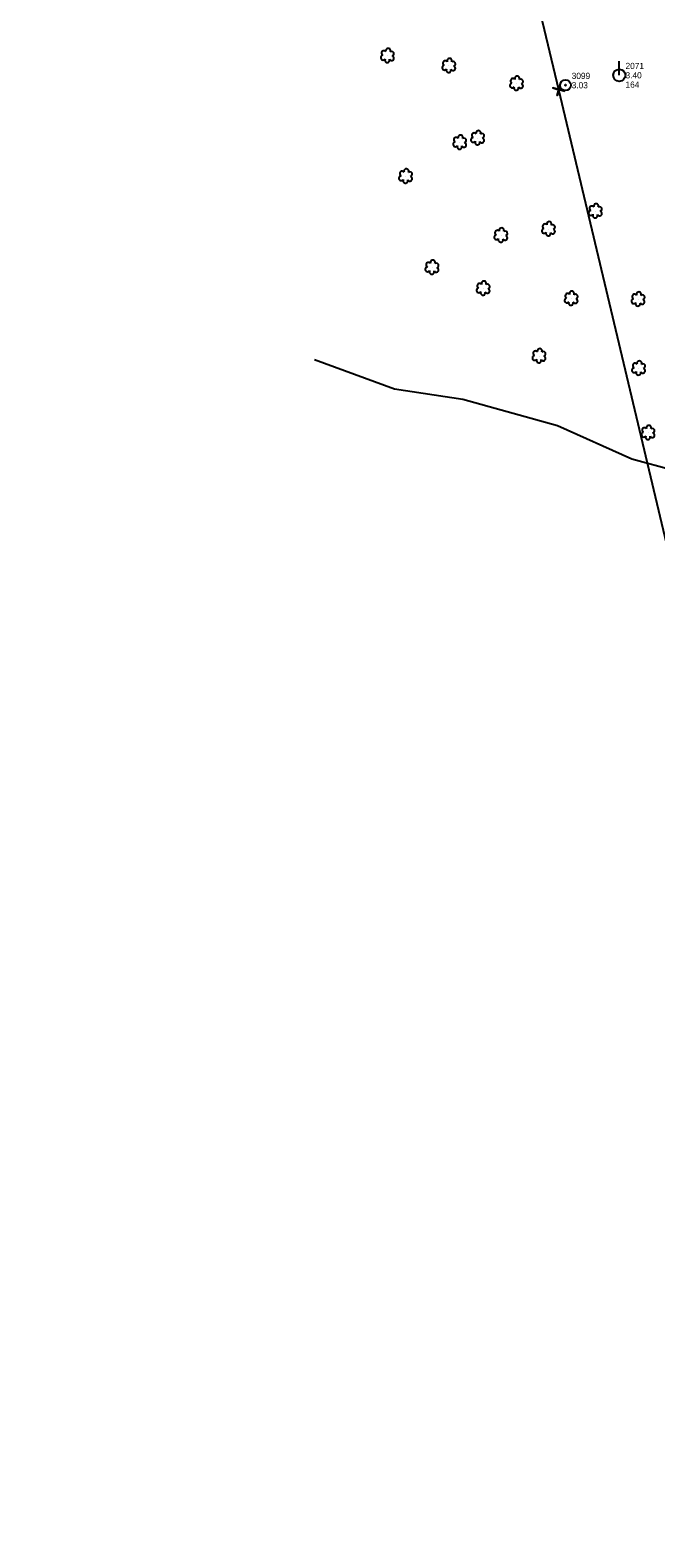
# Model space of a CAD drawing. Extents: x 3040896 to 3051146, y 687568 to 732976.
# Drawn here: x 3046539 to 3046791, y 708255 to 708861 of the extents above; entities that cross this region are included whole.
import ezdxf

# ---------------------------------------------------------------- set-up
doc = ezdxf.new("R2010")
doc.units = 0
for name, color, linetype in [('Exist Horizontal Alignment', 7, 'Continuous'), ('Exist Other Culture Anchor (Guy Wire) CELL', 7, 'Continuous'), ('Exist Other Culture Anchor (Guy Wire) Cogo Elevation', 7, 'Continuous'), ('Exist Other Culture Anchor (Guy Wire) Cogo Number', 7, 'Continuous'), ('Exist Property Corner CELL', 7, 'Continuous'), ('Exist Right of Way Easement Line', 7, 'Continuous'), ('Exist Right of Way Line', 7, 'Continuous'), ('Exist Utilities Power Pole CELL', 7, 'Continuous'), ('Exist Utilities Power Pole Cogo Comment', 7, 'Continuous'), ('Exist Utilities Power Pole Cogo Elevation', 7, 'Continuous'), ('Exist Utilities Power Pole Cogo Number', 7, 'Continuous'), ('Exist Vegetation Hedge Row', 7, 'Continuous'), ('Exist Vegetation Shrub CELL', 7, 'Continuous')]:
    doc.layers.add(name, color=color, linetype=linetype)

# ---------------------------------------------------------------- blocks, each defined once
blk = doc.blocks.new('EXIST UTILITIES POWER POLE')
at = {"layer": 'Exist Utilities Power Pole CELL'}
for q in [(0, 0.1125), (0, 0)]:
    blk.add_line((0, 0), q, dxfattribs=at)
blk.add_circle((0, 0), 0.049, dxfattribs=at)
blk = doc.blocks.new('EXIST OTHER CULTURE ANCHOR (GUY WIRE)')
at = {"layer": 'Exist Other Culture Anchor (Guy Wire) CELL'}
for radius in [0.0436, 0.0048]:
    blk.add_circle((0, 0), radius, dxfattribs=at)

msp = doc.modelspace()

# ---------------------------------------------------------------- linework, layer by layer
at = {"layer": 'Exist Horizontal Alignment'}
msp.add_arc((3052549.15, 710573.32), 5935.58, 193.024643, 198.245368, dxfattribs=at)
at = {"layer": 'Exist Property Corner CELL'}
msp.add_line((3046752.04, 708836.86), (3046752.04, 708836.86), dxfattribs=at)
msp.add_lwpolyline([(3046754.43, 708836.14), (3046749.64, 708837.58), (3046752.04, 708836.86), (3046751.32, 708834.46), (3046752.76, 708839.25)], dxfattribs=at)
at = {"layer": 'Exist Right of Way Easement Line'}
msp.add_lwpolyline([(3047262.41, 706692.92), (3047189.83, 707000.03), (3047116.48, 707306.32), (3047043.15, 707611.22), (3046968.48, 707916.99), (3046895.68, 708223.59), (3046824.66, 708531.06), (3046752.04, 708836.86), (3046676.62, 709152.56), (3046605.45, 709460.43), (3046535.6, 709762.97), (3046465.4, 710065.14), (3046395.22, 710366.28), (3046324.82, 710668.82), (3046254.87, 710969.48), (3046185.08, 711272.85), (3046114.21, 711573.61), (3046042.96, 711876.5), (3045974.01, 712177.18), (3045904.41, 712479.85)], dxfattribs=at)
at = {"layer": 'Exist Right of Way Line'}
msp.add_arc((3052549.15, 710573.32), 5985.58, 193.024643, 198.245368, dxfattribs=at)
at = {"layer": 'Exist Vegetation Hedge Row'}
msp.add_lwpolyline([(3046653.85, 708728.39), (3046685.94, 708716.65), (3046713.4, 708712.49), (3046751.57, 708701.94), (3046781.46, 708688.57), (3046798.15, 708683.9), (3046811.8, 708681.24)], dxfattribs=at)
at = {"layer": 'Exist Vegetation Shrub CELL'}
for p, q in [((3046683.17, 708850.45), (3046683.17, 708850.45)), ((3046707.87, 708846.41), (3046707.87, 708846.41)), ((3046735.08, 708839.28), (3046735.08, 708839.28)), ((3046712.25, 708815.6), (3046712.25, 708815.6)), ((3046719.46, 708817.4), (3046719.46, 708817.4)), ((3046690.51, 708802), (3046690.51, 708802)), ((3046766.77, 708788.01), (3046766.77, 708788.01)), ((3046728.8, 708778.26), (3046728.8, 708778.26)), ((3046747.94, 708780.81), (3046747.94, 708780.81)), ((3046701.1, 708765.35), (3046701.1, 708765.35)), ((3046721.68, 708756.93), (3046721.68, 708756.93)), ((3046757.06, 708752.86), (3046757.06, 708752.86)), ((3046783.98, 708752.56), (3046783.98, 708752.56)), ((3046744.14, 708729.78), (3046744.14, 708729.78)), ((3046784.19, 708724.83), (3046784.19, 708724.83)), ((3046787.98, 708698.91), (3046787.98, 708698.91))]:
    msp.add_line(p, q, dxfattribs=at)
for centre, radius, start, end in [((3046681.37, 708849.74), 0.955, 95.10992, 327.95341), ((3046681.69, 708851.57), 0.968, 35.89076, 245.42165), ((3046683.04, 708848.76), 0.984, 151.27966, 21.38702), ((3046683.4, 708852.49), 0.99, 334.83907, 200.47174), ((3046684.81, 708849.52), 0.937, 204.99133, 73.46012), ((3046684.84, 708851.31), 0.929, 284.45672, 126.08612), ((3046708.09, 708848.45), 0.99, 334.83907, 200.47174), ((3046706.07, 708845.71), 0.955, 95.10992, 327.95341), ((3046706.38, 708847.54), 0.968, 35.89076, 245.42165), ((3046707.74, 708844.73), 0.984, 151.27966, 21.38702), ((3046709.5, 708845.48), 0.937, 204.99133, 73.46012), ((3046709.54, 708847.28), 0.929, 284.45672, 126.08612), ((3046733.28, 708838.57), 0.955, 95.10992, 327.95341), ((3046733.6, 708840.4), 0.968, 35.89076, 245.42165), ((3046734.95, 708837.59), 0.984, 151.27966, 21.38702), ((3046735.31, 708841.32), 0.99, 334.83907, 200.47174), ((3046736.72, 708838.35), 0.937, 204.99133, 73.46012), ((3046736.75, 708840.15), 0.929, 284.45672, 126.08612), ((3046717.98, 708818.52), 0.968, 35.89076, 245.42165), ((3046719.69, 708819.44), 0.99, 334.83907, 200.47174), ((3046721.13, 708818.26), 0.929, 284.45672, 126.08612), ((3046710.45, 708814.9), 0.955, 95.10992, 327.95341), ((3046710.77, 708816.73), 0.968, 35.89076, 245.42165), ((3046712.12, 708813.92), 0.984, 151.27966, 21.38702), ((3046712.48, 708817.64), 0.99, 334.83907, 200.47174), ((3046713.89, 708814.67), 0.937, 204.99133, 73.46012), ((3046713.92, 708816.47), 0.929, 284.45672, 126.08612), ((3046717.66, 708816.69), 0.955, 95.10992, 327.95341), ((3046719.33, 708815.71), 0.984, 151.27966, 21.38702), ((3046721.1, 708816.47), 0.937, 204.99133, 73.46012), ((3046688.71, 708801.29), 0.955, 95.10992, 327.95341), ((3046689.03, 708803.12), 0.968, 35.89076, 245.42165), ((3046690.38, 708800.31), 0.984, 151.27966, 21.38702), ((3046690.74, 708804.04), 0.99, 334.83907, 200.47174), ((3046692.15, 708801.07), 0.937, 204.99133, 73.46012), ((3046692.18, 708802.87), 0.929, 284.45672, 126.08612), ((3046765.28, 708789.14), 0.968, 35.89076, 245.42165), ((3046767, 708790.05), 0.99, 334.83907, 200.47174), ((3046768.44, 708788.88), 0.929, 284.45672, 126.08612), ((3046746.46, 708781.94), 0.968, 35.89076, 245.42165), ((3046748.17, 708782.85), 0.99, 334.83907, 200.47174), ((3046749.62, 708781.68), 0.929, 284.45672, 126.08612), ((3046764.97, 708787.3), 0.955, 95.10992, 327.95341), ((3046766.64, 708786.32), 0.984, 151.27966, 21.38702), ((3046768.4, 708787.08), 0.937, 204.99133, 73.46012), ((3046727, 708777.56), 0.955, 95.10992, 327.95341), ((3046727.32, 708779.39), 0.968, 35.89076, 245.42165), ((3046728.67, 708776.58), 0.984, 151.27966, 21.38702), ((3046729.03, 708780.3), 0.99, 334.83907, 200.47174), ((3046730.44, 708777.33), 0.937, 204.99133, 73.46012), ((3046730.47, 708779.13), 0.929, 284.45672, 126.08612), ((3046746.14, 708780.11), 0.955, 95.10992, 327.95341), ((3046747.82, 708779.13), 0.984, 151.27966, 21.38702), ((3046749.58, 708779.89), 0.937, 204.99133, 73.46012), ((3046699.3, 708764.65), 0.955, 95.10992, 327.95341), ((3046699.62, 708766.48), 0.968, 35.89076, 245.42165), ((3046701.33, 708767.39), 0.99, 334.83907, 200.47174), ((3046702.74, 708764.42), 0.937, 204.99133, 73.46012), ((3046702.78, 708766.22), 0.929, 284.45672, 126.08612), ((3046700.97, 708763.67), 0.984, 151.27966, 21.38702), ((3046720.2, 708758.05), 0.968, 35.89076, 245.42165), ((3046721.91, 708758.97), 0.99, 334.83907, 200.47174), ((3046723.35, 708757.79), 0.929, 284.45672, 126.08612), ((3046719.88, 708756.22), 0.955, 95.10992, 327.95341), ((3046721.55, 708755.24), 0.984, 151.27966, 21.38702), ((3046723.32, 708756), 0.937, 204.99133, 73.46012), ((3046755.26, 708752.16), 0.955, 95.10992, 327.95341), ((3046755.58, 708753.99), 0.968, 35.89076, 245.42165), ((3046757.29, 708754.9), 0.99, 334.83907, 200.47174), ((3046758.7, 708751.93), 0.937, 204.99133, 73.46012), ((3046758.73, 708753.73), 0.929, 284.45672, 126.08612), ((3046782.18, 708751.85), 0.955, 95.10992, 327.95341), ((3046782.49, 708753.69), 0.968, 35.89076, 245.42165), ((3046784.2, 708754.6), 0.99, 334.83907, 200.47174), ((3046785.61, 708751.63), 0.937, 204.99133, 73.46012), ((3046785.65, 708753.43), 0.929, 284.45672, 126.08612), ((3046756.93, 708751.18), 0.984, 151.27966, 21.38702), ((3046783.85, 708750.88), 0.984, 151.27966, 21.38702), ((3046742.34, 708729.07), 0.955, 95.10992, 327.95341), ((3046742.65, 708730.9), 0.968, 35.89076, 245.42165), ((3046744.01, 708728.09), 0.984, 151.27966, 21.38702), ((3046744.37, 708731.82), 0.99, 334.83907, 200.47174), ((3046745.77, 708728.85), 0.937, 204.99133, 73.46012), ((3046745.81, 708730.65), 0.929, 284.45672, 126.08612), ((3046782.39, 708724.13), 0.955, 95.10992, 327.95341), ((3046782.71, 708725.96), 0.968, 35.89076, 245.42165), ((3046784.06, 708723.15), 0.984, 151.27966, 21.38702), ((3046784.42, 708726.87), 0.99, 334.83907, 200.47174), ((3046785.83, 708723.9), 0.937, 204.99133, 73.46012), ((3046785.86, 708725.7), 0.929, 284.45672, 126.08612), ((3046786.17, 708698.2), 0.955, 95.10992, 327.95341), ((3046786.49, 708700.04), 0.968, 35.89076, 245.42165), ((3046788.2, 708700.95), 0.99, 334.83907, 200.47174), ((3046789.61, 708697.98), 0.937, 204.99133, 73.46012), ((3046789.65, 708699.78), 0.929, 284.45672, 126.08612), ((3046787.85, 708697.22), 0.984, 151.27966, 21.38702)]:
    msp.add_arc(centre, radius, start, end, dxfattribs=at)

# ---------------------------------------------------------------- block references
at = {"layer": 'Exist Other Culture Anchor (Guy Wire) CELL', "xscale": 50, "yscale": 50}
msp.add_blockref('EXIST OTHER CULTURE ANCHOR (GUY WIRE)', (3046754.72, 708838.66), dxfattribs=at)
at = {"layer": 'Exist Utilities Power Pole CELL', "xscale": 50, "yscale": 50}
msp.add_blockref('EXIST UTILITIES POWER POLE', (3046776.36, 708842.65), dxfattribs=at)

# ---------------------------------------------------------------- texts
at = {"layer": 'Exist Other Culture Anchor (Guy Wire) Cogo Elevation'}
msp.add_text('3.03', height=2.5, dxfattribs=at).set_placement((3046757.22, 708837.41))
at = {"layer": 'Exist Other Culture Anchor (Guy Wire) Cogo Number'}
msp.add_text('3099', height=2.5, dxfattribs=at).set_placement((3046757.22, 708841.16))
at = {"layer": 'Exist Utilities Power Pole Cogo Comment'}
msp.add_text('164', height=2.5, dxfattribs=at).set_placement((3046778.86, 708837.65))
at = {"layer": 'Exist Utilities Power Pole Cogo Elevation'}
msp.add_text('3.40', height=2.5, dxfattribs=at).set_placement((3046778.86, 708841.4))
at = {"layer": 'Exist Utilities Power Pole Cogo Number'}
msp.add_text('2071', height=2.5, dxfattribs=at).set_placement((3046778.86, 708845.15))

doc.saveas('drawing.dxf')
